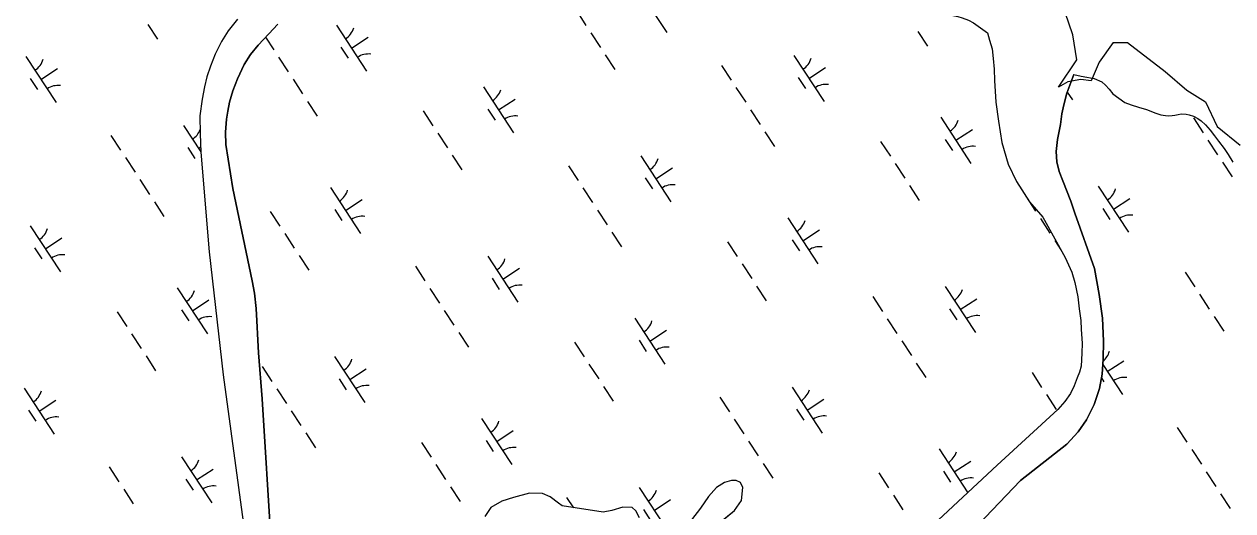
# Model space of a CAD drawing. Extents: x 3945642 to 3966284, y 206476 to 228921.
# Drawn here: x 3955520 to 3956618, y 215610 to 216052 of the extents above; entities that cross this region are included whole.
import ezdxf

# ---------------------------------------------------------------- set-up
doc = ezdxf.new("R2010")
doc.units = 0
for name, color, linetype in [('V-RIVR-EDGE', 7, 'Continuous'), ('V-TOPO-SHOR', 7, 'Continuous'), ('V-WETL-SWMP', 7, 'Continuous')]:
    doc.layers.add(name, color=color, linetype=linetype)

msp = doc.modelspace()

# ---------------------------------------------------------------- linework, layer by layer
at = {"layer": 'V-RIVR-EDGE'}
for points in [[(3956509.6, 216035.4), (3956497, 216017.5), (3956489.8, 216000.7), (3956480.3, 216001.9), (3956468.4, 215999.6), (3956460, 215994.8), (3956476.7, 216019.8), (3956473.1, 216042.5), (3956466, 216062.8), (3956454.4, 216078.8)], [(3956509.6, 216035.4), (3956522.7, 216035.4), (3956556.9, 216009.1), (3956576.6, 215992), (3956593.7, 215981.5), (3956604.2, 215959.2), (3956625.2, 215942.1)]]:
    msp.add_lwpolyline(points, dxfattribs=at)
at = {"layer": 'V-TOPO-SHOR'}
for points in [[(3955713.9, 216056.6), (3955705.4, 216046.1), (3955699.2, 216036.4), (3955693.4, 216024.9), (3955689.2, 216013.8), (3955686, 216004.1), (3955683.7, 215995.1), (3955681.6, 215984.1), (3955679.7, 215968.8), (3955679.9, 215952.6), (3955680.4, 215935.8), (3955688.2, 215845.4), (3955700.8, 215733.8), (3955721.6, 215580.3)], [(3955750.4, 216052.1), (3955742.2, 216043.4), (3955732.5, 216033), (3955725.6, 216024.5), (3955719.9, 216015.5), (3955713.8, 216002.3), (3955709.5, 215991.6), (3955706.4, 215981.2), (3955704.9, 215973), (3955703.9, 215965.9), (3955702.9, 215954), (3955703.2, 215942.9), (3955709.6, 215903), (3955727.2, 215819), (3955729.4, 215807.7), (3955730.7, 215794), (3955731.4, 215782.6), (3955732.3, 215765.2), (3955733, 215753.6), (3955736.1, 215711.8), (3955744.5, 215580.4)], [(3956395.6, 216044.1), (3956397.4, 216037.6), (3956399.6, 216029.7), (3956400.8, 216020.8), (3956401.5, 216011.2), (3956402, 216000.8), (3956403.2, 215981.1), (3956405.4, 215964.1), (3956408.4, 215944.6), (3956414.2, 215925), (3956421.8, 215909.2), (3956433.8, 215890.8), (3956445.8, 215876.9), (3956466.1, 215840.2), (3956472.2, 215826.8), (3956475, 215817.6), (3956477.5, 215804.4), (3956478.9, 215793.5), (3956480.3, 215783.1), (3956480.6, 215774.7), (3956481.6, 215762.3), (3956481.3, 215753.2), (3956480.5, 215741.6), (3956479.1, 215736.1), (3956477, 215731), (3956474.3, 215723.6), (3956471, 215716.6), (3956465.9, 215709.5), (3956459.5, 215702.3), (3956404.4, 215651.5), (3956221.3, 215481.1)], [(3956474.1, 216006.4), (3956467.6, 215989.3), (3956465, 215978.8), (3956463.1, 215970.7), (3956462, 215961), (3956459.2, 215947.4), (3956458, 215936.3), (3956458.6, 215927), (3956460.5, 215918.4), (3956463.9, 215909.7), (3956471.3, 215891.4), (3956475, 215880.5), (3956492.7, 215830.2), (3956497.1, 215806.7), (3956499.9, 215785), (3956501, 215764.2), (3956500.6, 215748), (3956499.6, 215734.4), (3956497.2, 215721.2), (3956492.4, 215706.6), (3956485.6, 215692.8), (3956477.9, 215681.9), (3956467.5, 215670.7), (3956425.6, 215637.6), (3956316.7, 215524)], [(3956151.4, 215599), (3956165.5, 215610.5), (3956171.8, 215619.5), (3956173.2, 215631.5), (3956171, 215635.8), (3956167.1, 215637.8), (3956162.9, 215637.8), (3956156.6, 215636), (3956149.2, 215631.4), (3956141.8, 215623.3), (3956134.5, 215612.6), (3956126.4, 215602)], [(3956079.1, 215603.9), (3956076, 215610.2), (3956072.4, 215613.1), (3956064.1, 215613.6), (3956054, 215610.6), (3956046.1, 215609), (3956009, 215614.6), (3956005.6, 215617.1), (3955998.1, 215623), (3955990.9, 215625.9), (3955979.3, 215626.3), (3955964.8, 215622.4), (3955954, 215618.9), (3955944, 215613.1), (3955938.6, 215604.9)]]:
    msp.add_lwpolyline(points, dxfattribs=at)
at = {"layer": 'V-WETL-SWMP'}
for p, q in [((3956076.5, 216086.3), (3956103.9, 216044.4)), ((3956021.8, 216064.4), (3956030.5, 216051)), ((3955632.3, 216051.9), (3955641.1, 216038.5)), ((3955803.7, 216051.3), (3955831.1, 216009.5)), ((3956034.9, 216044.3), (3956043.7, 216031)), ((3956332.3, 216045.5), (3956341.1, 216032.1)), ((3955739.2, 216040.2), (3955746.7, 216028.8)), ((3955817.4, 216030.4), (3955832.5, 216040.3)), ((3955521.5, 216022.7), (3955548.9, 215980.9)), ((3955807.7, 216031.2), (3955814.3, 216021.2)), ((3956048.1, 216024.3), (3956056.9, 216010.9)), ((3956219.5, 216023.7), (3956246.9, 215981.9)), ((3955535.2, 216001.8), (3955550.3, 216011.7)), ((3955751.1, 216022.1), (3955759.9, 216008.7)), ((3956153.8, 216014.6), (3956162.5, 216001.2)), ((3956233.2, 216002.8), (3956248.3, 216012.7)), ((3955525.5, 216002.6), (3955532.1, 215992.6)), ((3955764.3, 216002.1), (3955773, 215988.7)), ((3956223.5, 216003.6), (3956230.1, 215993.6)), ((3955937.3, 215995.1), (3955964.7, 215953.3)), ((3956166.9, 215994.5), (3956175.7, 215981.1)), ((3956468, 215990.3), (3956472.7, 215983.3)), ((3955777.4, 215982), (3955786.2, 215968.6)), ((3955951, 215974.2), (3955966.1, 215984.1)), ((3955882.6, 215973.3), (3955891.4, 215959.9)), ((3955941.3, 215975), (3955947.9, 215964.9)), ((3956180.1, 215974.4), (3956188.8, 215961.1)), ((3956353.1, 215967.5), (3956380.5, 215925.7)), ((3955664.6, 215960.2), (3955680.4, 215936)), ((3956366.8, 215946.6), (3956381.9, 215956.4)), ((3956582.7, 215966.9), (3956591.5, 215953.5)), ((3955598.8, 215951.1), (3955607.6, 215937.7)), ((3955895.8, 215953.2), (3955904.6, 215939.8)), ((3956193.2, 215954.4), (3956202, 215941)), ((3956298.4, 215945.6), (3956307.2, 215932.3)), ((3956357.1, 215947.4), (3956363.7, 215937.3)), ((3956595.9, 215946.8), (3956604.6, 215933.4)), ((3955668.6, 215940.1), (3955675.1, 215930)), ((3955678.3, 215939.3), (3955680.3, 215940.6)), ((3955612, 215931), (3955620.7, 215917.6)), ((3955908.9, 215933.1), (3955917.7, 215919.7)), ((3956080.4, 215932.6), (3956107.8, 215890.7)), ((3956311.6, 215925.6), (3956320.4, 215912.2)), ((3956609, 215926.7), (3956617.8, 215913.4)), ((3956014.6, 215923.4), (3956023.4, 215910.1)), ((3956094.1, 215911.6), (3956109.2, 215921.5)), ((3955625.1, 215910.9), (3955633.9, 215897.5)), ((3955798.2, 215903.9), (3955825.6, 215862.1)), ((3956027.8, 215903.4), (3956036.5, 215890)), ((3956084.4, 215912.4), (3956090.9, 215902.4)), ((3956324.7, 215905.5), (3956333.5, 215892.1)), ((3956496.2, 215904.9), (3956523.6, 215863.1)), ((3955638.3, 215890.8), (3955647, 215877.4)), ((3955811.9, 215883), (3955827, 215892.9)), ((3956430.4, 215895.8), (3956439.2, 215882.4)), ((3956509.9, 215884), (3956525, 215893.9)), ((3955743.5, 215882.1), (3955752.3, 215868.7)), ((3955802.2, 215883.8), (3955808.7, 215873.8)), ((3956040.9, 215883.3), (3956049.7, 215869.9)), ((3956500.2, 215884.8), (3956506.7, 215874.8)), ((3955525.5, 215869), (3955552.9, 215827.2)), ((3956214, 215876.3), (3956241.4, 215834.5)), ((3956443.6, 215875.7), (3956452.3, 215862.4)), ((3955539.2, 215848.1), (3955554.2, 215858)), ((3955756.7, 215862), (3955765.4, 215848.7)), ((3956054.1, 215863.2), (3956062.8, 215849.8)), ((3956227.7, 215855.4), (3956242.8, 215865.3)), ((3955529.4, 215848.9), (3955536, 215838.9)), ((3956159.3, 215854.5), (3956168.1, 215841.1)), ((3956218, 215856.2), (3956224.5, 215846.2)), ((3956456.7, 215855.7), (3956462.2, 215847.3)), ((3955769.8, 215842), (3955778.6, 215828.6)), ((3955941.3, 215841.4), (3955968.7, 215799.6)), ((3955875.5, 215832.3), (3955884.2, 215818.9)), ((3955955, 215820.5), (3955970, 215830.4)), ((3956172.5, 215834.4), (3956181.2, 215821)), ((3956575.1, 215826.9), (3956583.9, 215813.5)), ((3955945.2, 215821.3), (3955951.8, 215811.2)), ((3956185.6, 215814.3), (3956194.4, 215801)), ((3956357.1, 215813.8), (3956384.5, 215772)), ((3955659.1, 215812.8), (3955686.5, 215771)), ((3955888.6, 215812.2), (3955897.4, 215798.8)), ((3956291.3, 215804.7), (3956300, 215791.3)), ((3956370.8, 215792.9), (3956385.8, 215802.7)), ((3956588.3, 215806.8), (3956597, 215793.4)), ((3955663, 215792.7), (3955669.6, 215782.6)), ((3955672.8, 215791.9), (3955687.8, 215801.7)), ((3955901.8, 215792.1), (3955910.5, 215778.7)), ((3956361, 215793.7), (3956367.6, 215783.6)), ((3955604.4, 215791), (3955613.1, 215777.6)), ((3956074.9, 215785.2), (3956102.3, 215743.4)), ((3956304.4, 215784.6), (3956313.2, 215771.2)), ((3956601.4, 215786.7), (3956610.2, 215773.3)), ((3955617.5, 215770.9), (3955626.3, 215757.5)), ((3955914.9, 215772.1), (3955923.7, 215758.7)), ((3956088.6, 215764.3), (3956103.6, 215774.1)), ((3956020.2, 215763.3), (3956028.9, 215750)), ((3956078.8, 215765.1), (3956085.4, 215755)), ((3956317.6, 215764.5), (3956326.3, 215751.1)), ((3955630.7, 215750.8), (3955639.4, 215737.4)), ((3955802.1, 215750.3), (3955829.5, 215708.4)), ((3955736.3, 215741.1), (3955745.1, 215727.7)), ((3955815.8, 215729.3), (3955830.9, 215739.2)), ((3956033.3, 215743.3), (3956042.1, 215729.9)), ((3956330.7, 215744.4), (3956339.5, 215731.1)), ((3956500.2, 215743), (3956518.1, 215715.7)), ((3956504.4, 215736.7), (3956519.4, 215746.5)), ((3955806.1, 215730.1), (3955812.7, 215720.1)), ((3956436, 215735.7), (3956444.7, 215722.3)), ((3956499, 215730.8), (3956501.2, 215727.4)), ((3955519.9, 215721.6), (3955547.3, 215679.8)), ((3955749.5, 215721.1), (3955758.3, 215707.7)), ((3956046.5, 215723.2), (3956055.2, 215709.8)), ((3956217.9, 215722.6), (3956245.3, 215680.8)), ((3956449.1, 215715.7), (3956457.9, 215702.3)), ((3955533.6, 215700.7), (3955548.7, 215710.6)), ((3956152.1, 215713.5), (3956160.9, 215700.1)), ((3956231.6, 215701.7), (3956246.7, 215711.6)), ((3955523.9, 215701.5), (3955530.5, 215691.5)), ((3955762.6, 215701), (3955771.4, 215687.6)), ((3955935.7, 215694), (3955963.1, 215652.2)), ((3956165.3, 215693.4), (3956174.1, 215680.1)), ((3956221.9, 215702.5), (3956228.5, 215692.5)), ((3955949.4, 215673.1), (3955964.5, 215683)), ((3956567.9, 215685.9), (3956576.7, 215672.5)), ((3955775.8, 215680.9), (3955784.6, 215667.5)), ((3955881, 215672.2), (3955889.8, 215658.8)), ((3955939.7, 215673.9), (3955946.3, 215663.9)), ((3956178.4, 215673.4), (3956187.2, 215660)), ((3956351.5, 215666.4), (3956377.6, 215626.6)), ((3956581.1, 215665.8), (3956589.9, 215652.4)), ((3955597.2, 215650), (3955606, 215636.6)), ((3955663, 215659.1), (3955690.4, 215617.3)), ((3955894.2, 215652.1), (3955902.9, 215638.7)), ((3956191.6, 215653.3), (3956200.4, 215639.9)), ((3956365.2, 215645.5), (3956380.3, 215655.4)), ((3955667, 215639), (3955673.5, 215628.9)), ((3955676.7, 215638.2), (3955691.7, 215648.1)), ((3956296.8, 215644.6), (3956305.6, 215631.2)), ((3956355.5, 215646.3), (3956362, 215636.3)), ((3956594.2, 215645.7), (3956603, 215632.4)), ((3955610.4, 215629.9), (3955619.1, 215616.5)), ((3955907.3, 215632), (3955916.1, 215618.7)), ((3956078.8, 215631.5), (3956104, 215593.1)), ((3956013, 215622.4), (3956019.1, 215613)), ((3956092.5, 215610.6), (3956107.5, 215620.4)), ((3956310, 215624.5), (3956318.7, 215611.1)), ((3956607.4, 215625.7), (3956616.2, 215612.3)), ((3956082.7, 215611.4), (3956089.3, 215601.3))]:
    msp.add_line(p, q, dxfattribs=at)
for points in [[(3956337.9, 216098.7), (3956335.3, 216095.5), (3956333.1, 216091.7), (3956331.4, 216084.5), (3956331.6, 216081.6), (3956332.5, 216077.1), (3956334.4, 216072.6), (3956336.7, 216070.2), (3956338.5, 216068.7), (3956341.1, 216066.8), (3956342.8, 216066.2), (3956346.9, 216064.8), (3956354, 216062.3), (3956359.2, 216060.8), (3956364, 216059.8), (3956368.4, 216059), (3956372.6, 216057.8), (3956378.3, 216055.7), (3956382.7, 216053.2), (3956395.6, 216044.1)], [(3955713.9, 216056.6), (3955705.4, 216046.1), (3955699.2, 216036.4), (3955693.4, 216024.9), (3955689.2, 216013.8), (3955686, 216004.1), (3955683.7, 215995.1), (3955681.6, 215984.1), (3955679.7, 215968.8), (3955679.9, 215952.6), (3955680.4, 215935.8), (3955688.2, 215845.4), (3955700.8, 215733.8), (3955721.6, 215580.3)], [(3955742.2, 216043.4), (3955750.4, 216052.1)], [(3955744.5, 215580.4), (3955736.1, 215711.8), (3955733, 215753.6), (3955732.3, 215765.2), (3955731.4, 215782.6), (3955730.7, 215794), (3955729.4, 215807.7), (3955727.2, 215819), (3955709.6, 215903), (3955703.2, 215942.9), (3955702.9, 215954), (3955703.9, 215965.9), (3955704.9, 215973), (3955706.4, 215981.2), (3955709.5, 215991.6), (3955713.8, 216002.3), (3955719.9, 216015.5), (3955725.6, 216024.5), (3955732.5, 216033), (3955742.2, 216043.4)], [(3956395.6, 216044.1), (3956397.4, 216037.6), (3956399.6, 216029.7), (3956400.8, 216020.8), (3956401.5, 216011.2), (3956402, 216000.8), (3956403.2, 215981.1), (3956405.4, 215964.1), (3956408.4, 215944.6), (3956414.2, 215925), (3956421.8, 215909.2), (3956433.8, 215890.8), (3956445.8, 215876.9), (3956466.1, 215840.2), (3956472.2, 215826.8), (3956475, 215817.6), (3956477.5, 215804.4), (3956478.9, 215793.5), (3956480.3, 215783.1), (3956480.6, 215774.7), (3956481.6, 215762.3), (3956481.3, 215753.2), (3956480.5, 215741.6), (3956479.1, 215736.1), (3956477, 215731), (3956474.3, 215723.6), (3956471, 215716.6), (3956465.9, 215709.5), (3956459.5, 215702.3), (3956404.4, 215651.5), (3956221.3, 215481.1)], [(3956316.7, 215524), (3956425.6, 215637.6), (3956467.5, 215670.7), (3956477.9, 215681.9), (3956485.6, 215692.8), (3956492.4, 215706.6), (3956497.2, 215721.2), (3956499.6, 215734.4), (3956500.6, 215748), (3956501, 215764.2), (3956499.9, 215785), (3956497.1, 215806.7), (3956492.7, 215830.2), (3956475, 215880.5), (3956471.3, 215891.4), (3956463.9, 215909.7), (3956460.5, 215918.4), (3956458.6, 215927), (3956458, 215936.3), (3956459.2, 215947.4), (3956462, 215961), (3956463.1, 215970.7), (3956465, 215978.8), (3956467.6, 215989.3), (3956474.1, 216006.4), (3956480.7, 216004.8), (3956485.9, 216003.9), (3956492.6, 216002.6), (3956499.3, 215999.6), (3956502.7, 215996.6), (3956506, 215993), (3956509.4, 215988.8), (3956520.4, 215981), (3956526.1, 215978.8), (3956532.8, 215976.6), (3956540.1, 215974.7), (3956548.6, 215971.3), (3956550.4, 215970.7), (3956553.2, 215969.8), (3956557.2, 215969), (3956560.3, 215968.7), (3956563.4, 215969), (3956565.7, 215969.5), (3956568.8, 215970), (3956571.5, 215970.5), (3956576.2, 215970.2), (3956578.8, 215969.6), (3956582.6, 215968.4), (3956586.8, 215966.5), (3956589.8, 215964.3), (3956593.6, 215960.7), (3956597.8, 215955.9), (3956601.8, 215950.6), (3956605.5, 215945.7), (3956610.5, 215939.1), (3956614.2, 215933.8), (3956618.6, 215926.7)], [(3956151.5, 215599), (3956165.5, 215610.5), (3956171.8, 215619.5), (3956173.2, 215631.5), (3956171, 215635.8), (3956167.1, 215637.8), (3956162.9, 215637.8), (3956156.6, 215636), (3956149.2, 215631.4), (3956141.8, 215623.3), (3956134.5, 215612.6), (3956126.4, 215602)], [(3956079.1, 215603.9), (3956076, 215610.2), (3956072.4, 215613.1), (3956064.1, 215613.6), (3956054, 215610.6), (3956046.1, 215609), (3956009, 215614.6), (3956005.6, 215617.1), (3955998.1, 215623), (3955990.9, 215625.9), (3955979.3, 215626.3), (3955964.8, 215622.4), (3955954, 215618.9), (3955944, 215613.1), (3955938.6, 215604.9)]]:
    msp.add_lwpolyline(points, dxfattribs=at)
for centre, start, end in [((3955802.5, 216053.6), 302.4575, 344.0011), ((3955832.8, 216007.4), 82.4574, 124.0011), ((3955520.3, 216025), 302.4575, 344.0011), ((3956218.3, 216026), 302.4575, 344.0011), ((3955550.6, 215978.8), 82.4574, 124.0011), ((3955936.1, 215997.4), 302.4575, 344.0011), ((3956248.6, 215979.8), 82.4574, 124.0011), ((3955966.4, 215951.2), 82.4574, 124.0011), ((3956351.9, 215969.8), 302.4575, 344.0011), ((3955663.4, 215962.5), 302.4575, 339.3103), ((3956382.2, 215923.6), 82.4574, 124.0011), ((3956079.2, 215934.9), 302.4575, 344.0011), ((3956109.4, 215888.7), 82.4574, 124.0011), ((3956495, 215907.3), 302.4575, 344.0011), ((3955797, 215906.3), 302.4575, 344.0011), ((3955827.2, 215860.1), 82.4574, 124.0011), ((3956212.8, 215878.7), 302.4575, 344.0011), ((3956525.2, 215861.1), 82.4574, 124.0011), ((3955524.2, 215871.3), 302.4575, 344.0011), ((3956243, 215832.4), 82.4574, 124.0011), ((3955554.5, 215825.1), 82.4574, 124.0011), ((3955940, 215843.7), 302.4575, 344.0011), ((3955970.3, 215797.5), 82.4574, 124.0011), ((3955657.8, 215815.1), 302.4575, 344.0011), ((3956355.8, 215816.1), 302.4575, 344.0011), ((3955688.1, 215768.9), 82.4574, 124.0011), ((3956073.6, 215787.5), 302.4575, 344.0011), ((3956386.1, 215769.9), 82.4574, 124.0011), ((3956103.9, 215741.3), 82.4574, 124.0011), ((3955800.9, 215752.6), 302.4575, 344.0011), ((3956489.4, 215759.9), 308.6811, 344.0011), ((3956519.7, 215713.7), 82.4574, 124.0011), ((3955518.7, 215724), 302.4575, 344.0011), ((3955831.2, 215706.4), 82.4574, 124.0011), ((3956216.7, 215725), 302.4575, 344.0011), ((3955549, 215677.8), 82.4574, 124.0011), ((3956247, 215678.8), 82.4574, 124.0011), ((3955934.5, 215696.4), 302.4575, 344.0011), ((3955964.8, 215650.1), 82.4574, 124.0011), ((3956350.3, 215668.7), 302.4575, 344.0011), ((3955661.8, 215661.4), 302.4575, 344.0011), ((3956380.5, 215622.5), 82.4574, 124.0011), ((3955692, 215615.2), 82.4574, 124.0011), ((3956077.6, 215633.8), 302.4575, 344.0011)]:
    msp.add_arc(centre, 17.6, start, end, dxfattribs=at)

doc.saveas('drawing.dxf')
